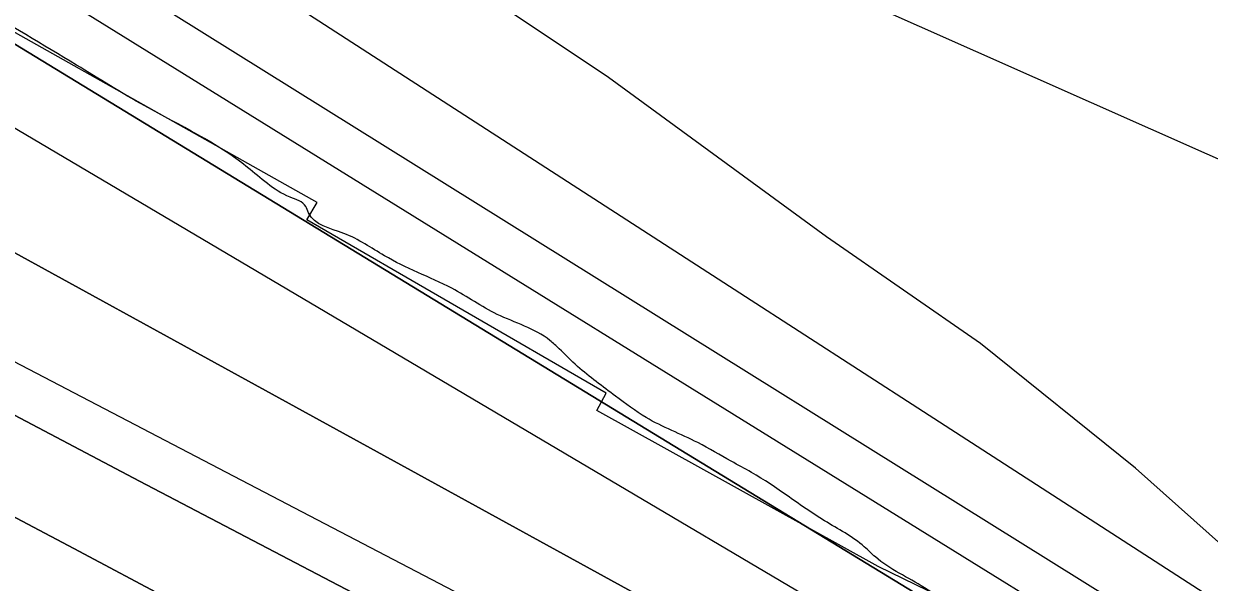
# Model space of a CAD drawing. Extents: x 3329332 to 3367211, y 631066 to 656469.
# Drawn here: x 3344512.4 to 3345008.9, y 646133.7 to 646367.5 of the extents above; entities that cross this region are included whole.
import ezdxf

# ---------------------------------------------------------------- set-up
doc = ezdxf.new("R2010")
doc.units = 0
for name, color, linetype in [('V-RIVR-EDGE', 7, 'Continuous'), ('V-RRAP-RVMT', 7, 'Continuous'), ('V-SITE-VEGE', 7, 'Continuous'), ('V-TOPO-DPTH', 7, 'Continuous'), ('V-TOPO-MINR', 7, 'Continuous'), ('V-TOPO-WATR', 7, 'Continuous')]:
    doc.layers.add(name, color=color, linetype=linetype)

msp = doc.modelspace()

# ---------------------------------------------------------------- linework, layer by layer
at = {"layer": 'V-RIVR-EDGE'}
msp.add_spline([(3345726.57, 645695.38), (3345710.31, 645706.66), (3345706.05, 645707.06), (3345696.75, 645709.8), (3345683.58, 645717.98), (3345672.75, 645726.92), (3345658.81, 645738.2), (3345648.74, 645743.66), (3345639.44, 645746.01), (3345632.85, 645747.96), (3345603.43, 645766.65), (3345581.36, 645780.66), (3345572.45, 645784.95), (3345555.41, 645793.91), (3345546.12, 645800.14), (3345532.56, 645805.99), (3345524.04, 645813.38), (3345515.13, 645817.28), (3345499.63, 645821.59), (3345480.65, 645830.55), (3345474.08, 645837.55), (3345464.78, 645841.06), (3345450.44, 645846.14), (3345438.05, 645851.6), (3345424.88, 645858.22), (3345414.42, 645862.13), (3345403.18, 645866.03), (3345391.56, 645870.33), (3345367.92, 645880.08), (3345352.04, 645885.94), (3345338.09, 645891.01), (3345321.82, 645896.48), (3345300.5, 645902.74), (3345290.81, 645905.48), (3345275.7, 645907.84), (3345235.77, 645916.09), (3345209.04, 645924.68), (3345182.31, 645936.38), (3345156.36, 645950.41), (3345125.38, 645971.04), (3345109.51, 645981.94), (3345099.84, 645991.66), (3345083.58, 646002.55), (3345079.71, 646004.12), (3345071.96, 646007.63), (3345058.4, 646015.41), (3345047.17, 646021.65), (3345036.72, 646027.49), (3345031.3, 646033.32), (3345026.66, 646039.15), (3345021.25, 646043.82), (3344994.52, 646058.62), (3344983.68, 646064.85), (3344981.76, 646070.67), (3344976.73, 646076.11), (3344962.01, 646083.13), (3344939.94, 646096.76), (3344923.29, 646108.05), (3344901.61, 646122.84), (3344889.61, 646131.4), (3344869.09, 646144.25), (3344864.44, 646148.52), (3344847.8, 646159.42), (3344817.21, 646179.66), (3344808.69, 646184.34), (3344794.75, 646192.13), (3344773.06, 646202.65), (3344760.28, 646211.6), (3344744.41, 646224.05), (3344736.67, 646231.44), (3344732.8, 646234.94), (3344710.73, 646245.85), (3344691.75, 646256.76), (3344677.42, 646263.39), (3344663.48, 646270.4), (3344646.44, 646279.75), (3344631.72, 646288.32), (3344630.56, 646291.04), (3344623.98, 646294.93), (3344606.17, 646307.39), (3344563.19, 646333.09), (3344534.53, 646350.22), (3344492.33, 646375.92), (3344459.03, 646398.49), (3344451.29, 646403.94), (3344437.74, 646412.51), (3344413.73, 646427.69), (3344366.48, 646453.4), (3344331.64, 646475.21), (3344309.95, 646488.06), (3344300.65, 646491.96), (3344285.55, 646498.98), (3344268.5, 646506.78), (3344249.92, 646518.84), (3344243.72, 646523.9), (3344230.17, 646531.3), (3344213.91, 646541.04), (3344196.87, 646551.55), (3344175.96, 646564.4), (3344151.17, 646577.26), (3344146.92, 646581.53), (3344142.27, 646583.87), (3344134.52, 646585.05), (3344108.56, 646594.81), (3344078.73, 646610.4), (3344072.14, 646611.19), (3344057.81, 646616.66), (3344034.96, 646628.35), (3344016.75, 646636.54), (3343996.99, 646643.95), (3343970.65, 646656.82), (3343940.06, 646673.95), (3343908.3, 646692.65), (3343880.42, 646708.23), (3343857.95, 646717.59), (3343833.55, 646728.51), (3343826.19, 646734.35), (3343819.99, 646736.69), (3343805.27, 646741.77), (3343795.97, 646746.05), (3343784.75, 646753.84), (3343774.29, 646760.84), (3343754.54, 646769.81), (3343740.98, 646776.05), (3343736.34, 646780.72), (3343730.53, 646785.77), (3343725.89, 646790.05), (3343710.4, 646800.17), (3343695.69, 646809.9), (3343682.91, 646818.85), (3343675.94, 646821.97), (3343662.77, 646826.27), (3343657.73, 646828.61), (3343655.8, 646833.27), (3343653.87, 646835.6), (3343636.83, 646843.4)], degree=3, dxfattribs=at)
at = {"layer": 'V-RRAP-RVMT'}
for p, q in [((3344635.3, 646292.61), (3344506.82, 646365.02)), ((3344631.04, 646285.47), (3344635.3, 646292.61)), ((3344756.33, 646212.78), (3344631.04, 646285.47)), ((3344752.5, 646205.54), (3344756.33, 646212.78)), ((3344870.23, 646140.21), (3344752.5, 646205.54)), ((3345000.09, 646077.55), (3344870.23, 646140.21))]:
    msp.add_line(p, q, dxfattribs=at)
at = {"layer": 'V-SITE-VEGE'}
msp.add_lwpolyline([(3345456.15, 645903.28), (3345324.88, 645959.06), (3345210.6, 646015.53), (3345122.77, 646064.71), (3345062.95, 646105.81), (3344978.05, 646181.46), (3344913.16, 646233.66), (3344848.62, 646278.35), (3344757.34, 646344.95), (3344655.79, 646412.8)], dxfattribs=at)
at = {"layer": 'V-TOPO-DPTH'}
for points in [[(3343582.17, 646780.52), (3345321.51, 645825.29), (3345322.82, 645824.63), (3345326.73, 645822.64), (3345330.64, 645820.65), (3345333.54, 645819.15), (3345337.73, 645816.96), (3345572.4, 645693.1)], [(3343582.17, 646780.52), (3345321.51, 645825.29), (3345322.82, 645824.63), (3345326.73, 645822.64), (3345330.64, 645820.65), (3345333.54, 645819.15), (3345337.73, 645816.96), (3345572.4, 645693.1)], [(3346173.24, 645472.04), (3345359.79, 645885.84), (3345347.4, 645891.72), (3345335.03, 645897.64), (3344333.9, 646521.89)], [(3345462.06, 645799.76), (3345390.97, 645834.23), (3345363.85, 645847.42), (3345336.74, 645860.65), (3345309.66, 645873.94), (3345282.6, 645887.27), (3344324.37, 646471.51)], [(3344324.37, 646471.51), (3345282.6, 645887.27), (3345309.66, 645873.94), (3345336.74, 645860.65), (3345363.85, 645847.42), (3345390.97, 645834.23), (3345462.06, 645799.76)], [(3345455.63, 645706.89), (3345347.47, 645763.55), (3345328.79, 645773.35), (3345310.11, 645783.15), (3345291.44, 645792.98), (3345272.78, 645802.81), (3345190.44, 645846.22), (3345152.38, 645866.29), (3345114.31, 645886.37), (3345076.25, 645906.45), (3345038.19, 645926.54), (3345000.11, 645946.59), (3344962.02, 645966.6), (3344923.89, 645986.55), (3344885.73, 646006.46), (3344721.33, 646092.14), (3344641.13, 646134.05), (3344560.99, 646176.05), (3344480.88, 646218.12)], [(3344480.88, 646218.12), (3344560.99, 646176.05), (3344641.13, 646134.05), (3344721.33, 646092.14), (3344885.73, 646006.46), (3344923.89, 645986.55), (3344962.02, 645966.6), (3345000.11, 645946.59), (3345038.19, 645926.54), (3345076.25, 645906.45), (3345114.31, 645886.37), (3345152.38, 645866.29), (3345190.44, 645846.22), (3345272.78, 645802.81), (3345291.44, 645792.98), (3345310.11, 645783.15), (3345328.79, 645773.35), (3345347.47, 645763.55), (3345455.63, 645706.89)], [(3346029.96, 645320.08), (3345356.65, 645712.12), (3345339.32, 645721.19), (3345335.26, 645723.31), (3345315.87, 645733.41), (3345296.5, 645743.52), (3345277.13, 645753.64), (3345257.76, 645763.77), (3345043.03, 645876.22), (3344971.52, 645913.83), (3344900.09, 645951.61), (3344828.8, 645989.63), (3344757.59, 646027.82), (3344696.91, 646060.5), (3344656.09, 646082.43), (3344615.23, 646104.3), (3344574.33, 646126.09), (3344533.4, 646147.82), (3344492.45, 646169.5)], [(3344492.45, 646169.5), (3344533.4, 646147.82), (3344574.33, 646126.09), (3344615.23, 646104.3), (3344656.09, 646082.43), (3344696.91, 646060.5), (3344757.59, 646027.82), (3344828.8, 645989.63), (3344900.09, 645951.61), (3344971.52, 645913.83), (3345043.03, 645876.22), (3345257.76, 645763.77), (3345277.13, 645753.64), (3345296.5, 645743.52), (3345315.87, 645733.41), (3345335.26, 645723.31), (3345339.32, 645721.19), (3345356.65, 645712.12), (3346029.96, 645320.08)]]:
    msp.add_lwpolyline(points, dxfattribs=at)
at = {"layer": 'V-TOPO-MINR'}
for points in [[(3345572.4, 645693.1), (3345337.73, 645816.96), (3345333.54, 645819.15), (3345330.64, 645820.65), (3345326.73, 645822.64), (3345322.82, 645824.63), (3345321.51, 645825.29), (3343582.17, 646780.52)], [(3347756.74, 644421.95), (3347049.84, 645031.13), (3347038.72, 645037.75), (3347027.53, 645044.24), (3347016.24, 645050.55), (3347004.87, 645056.73), (3346446.56, 645354.29), (3346423.24, 645366.86), (3346400, 645379.58), (3346376.88, 645392.5), (3346353.84, 645405.58), (3346320.3, 645424.82), (3346314.08, 645428.36), (3346307.85, 645431.89), (3346301.59, 645435.38), (3346295.33, 645438.85), (3345363.54, 645900.63), (3345357.9, 645903.25), (3345352.27, 645905.88), (3344349.15, 646553.94)], [(3346173.24, 645472.04), (3345359.79, 645885.84), (3345347.4, 645891.72), (3345335.03, 645897.64), (3344333.9, 646521.89)], [(3347723.61, 644400.61), (3347007.01, 645000.57), (3346976.96, 645019.72), (3346946.53, 645038.28), (3346915.68, 645056.16), (3346884.65, 645073.73), (3346853.35, 645090.81), (3346821.87, 645107.57), (3346317.72, 645370.94), (3346302.12, 645379.1), (3346286.52, 645387.27), (3346270.92, 645395.44), (3346255.33, 645403.62), (3346189.41, 645438.25), (3346154.86, 645456.55), (3346120.4, 645475.01), (3345983.4, 645550.37), (3345949.13, 645569.19), (3345914.83, 645587.95), (3345381.31, 645857.98), (3345361.77, 645867.33), (3345342.25, 645876.72), (3345322.76, 645886.15), (3344355.25, 646485.42)], [(3345479.04, 645768.75), (3345449.59, 645783.92), (3345420.02, 645798.87), (3345390.38, 645813.65), (3345390.25, 645813.72), (3345360.49, 645828.45), (3345330.75, 645843.22), (3345301.04, 645858.04), (3345271.34, 645872.89), (3344325.97, 646431.79)], [(3345491.2, 646092.65), (3345443.2, 646115.89), (3345435.13, 646119.76), (3345427.04, 646123.59), (3345418.92, 646127.36), (3345410.79, 646131.1), (3345129.75, 646258.89), (3344862.74, 646377.5)], [(3345509.05, 645702.48), (3345335.43, 645793.74), (3345326.25, 645798.58), (3345317.06, 645803.41), (3345307.89, 645808.26), (3345298.71, 645813.11), (3345260.14, 645833.52), (3345240.82, 645843.72), (3345221.5, 645853.9), (3345202.16, 645864.05), (3345182.8, 645874.18), (3344282.22, 646343.99)], [(3345455.63, 645706.89), (3345347.47, 645763.55), (3345328.79, 645773.35), (3345310.11, 645783.15), (3345291.44, 645792.98), (3345272.78, 645802.81), (3345190.44, 645846.22), (3345152.38, 645866.29), (3345114.31, 645886.37), (3345076.25, 645906.45), (3345038.19, 645926.54), (3345000.11, 645946.59), (3344962.02, 645966.6), (3344923.89, 645986.55), (3344885.73, 646006.46), (3344721.33, 646092.14), (3344641.13, 646134.05), (3344560.99, 646176.05), (3344480.88, 646218.12)], [(3346029.96, 645320.08), (3345356.65, 645712.12), (3345339.32, 645721.19), (3345335.26, 645723.31), (3345315.87, 645733.41), (3345296.5, 645743.52), (3345277.13, 645753.64), (3345257.76, 645763.77), (3345043.03, 645876.22), (3344971.52, 645913.83), (3344900.09, 645951.61), (3344828.8, 645989.63), (3344757.59, 646027.82), (3344696.91, 646060.5), (3344656.09, 646082.43), (3344615.23, 646104.3), (3344574.33, 646126.09), (3344533.4, 646147.82), (3344492.45, 646169.5)]]:
    msp.add_lwpolyline(points, dxfattribs=at)
at = {"layer": 'V-TOPO-WATR'}
msp.add_lwpolyline([(3345462.06, 645799.76), (3345390.97, 645834.23), (3345363.85, 645847.42), (3345336.74, 645860.65), (3345309.66, 645873.94), (3345282.6, 645887.27), (3344324.37, 646471.51)], dxfattribs=at)

doc.saveas('drawing.dxf')
